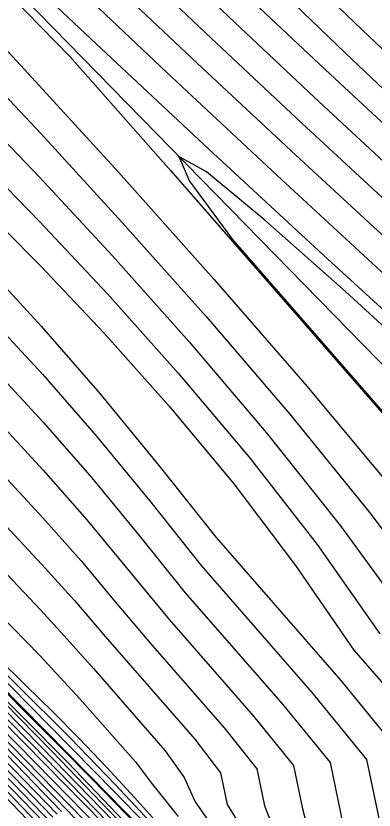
# Model space of a CAD drawing. Extents: x 2356077 to 2359823, y 225951 to 227822.
# Drawn here: x 2357960.47 to 2357969.97, y 226154.63 to 226175.71 of the extents above; entities that cross this region are included whole.
import ezdxf

# ---------------------------------------------------------------- set-up
doc = ezdxf.new("R2010")
doc.units = 0
for name, color, linetype in [('DTM Contours Major', 7, 'Continuous'), ('DTM Contours Minor', 7, 'Continuous'), ('Exist DTM Breakline', 7, 'Continuous'), ('Exist DTM Breakline Underwater', 7, 'Continuous'), ('Exist DTM Drainline', 7, 'Continuous')]:
    doc.layers.add(name, color=color, linetype=linetype)

msp = doc.modelspace()

# ---------------------------------------------------------------- linework, layer by layer
at = {"layer": 'DTM Contours Major'}
for points in [[(2357890.038, 226221.718), (2357910.684, 226201.993), (2357915.699, 226197.414), (2357918.845, 226194.595), (2357921.75, 226192.022), (2357924.427, 226189.669), (2357926.84, 226187.575), (2357931.271, 226183.772), (2357932.672, 226182.467), (2357934.07, 226181.191), (2357935.359, 226180.029), (2357936.58, 226178.922), (2357938.845, 226176.847), (2357941.105, 226174.755), (2357943.249, 226172.75), (2357945.722, 226170.406), (2357948.201, 226168.029), (2357950.088, 226166.2), (2357952.056, 226164.275), (2357954.343, 226162.016), (2357956.722, 226159.641), (2357957.922, 226158.433), (2357959.974, 226156.347), (2357961.675, 226154.6)], [(2357971.267, 226172.765), (2357969.197, 226174.731), (2357967.18, 226176.673), (2357964.346, 226179.428), (2357958.742, 226184.909), (2357957.294, 226186.312), (2357955.75, 226187.793), (2357953.86, 226189.583), (2357951.828, 226191.489), (2357945.328, 226197.555), (2357942.241, 226200.453), (2357938.525, 226203.958), (2357937.564, 226204.857), (2357935.116, 226207.132), (2357932.576, 226209.482), (2357930.011, 226211.867), (2357927.487, 226214.246), (2357925.073, 226216.575), (2357922.834, 226218.813)], [(2357904.086, 226210.5), (2357906.851, 226207.403), (2357909.576, 226204.646), (2357920.404, 226194.302), (2357922.714, 226192.127), (2357924.258, 226190.769), (2357929.762, 226186.045), (2357931.049, 226184.927), (2357932.688, 226183.395), (2357935.595, 226180.756), (2357936.962, 226179.506), (2357939.536, 226177.131), (2357941.901, 226174.924), (2357944, 226172.947), (2357945.921, 226171.121), (2357947.848, 226169.273), (2357950.354, 226166.847), (2357951.952, 226165.287), (2357954.626, 226162.656), (2357956.021, 226161.273), (2357957.43, 226159.868), (2357958.839, 226158.456), (2357960.904, 226156.366), (2357962.907, 226154.316)], [(2357901.277, 226209.449), (2357910.519, 226200.862), (2357914.334, 226197.508), (2357918.08, 226194.199), (2357921.655, 226191.075), (2357925.005, 226188.171), (2357931.254, 226182.809), (2357932.454, 226181.728), (2357933.561, 226180.701), (2357934.761, 226179.631), (2357936.963, 226177.646), (2357938.955, 226175.83), (2357940.799, 226174.132), (2357942.546, 226172.506), (2357944.829, 226170.356), (2357946.952, 226168.331), (2357949.107, 226166.252), (2357951.342, 226164.072), (2357953.063, 226162.375), (2357955.022, 226160.425), (2357957.033, 226158.4), (2357959.065, 226156.329), (2357961.095, 226154.233)], [(2357970.258, 226168.833), (2357967.383, 226171.485), (2357964.473, 226174.208), (2357961.046, 226177.452), (2357955.188, 226183.047), (2357952.881, 226185.241), (2357950.633, 226187.359), (2357948.596, 226189.244), (2357946.922, 226190.743), (2357945.762, 226191.7), (2357945.268, 226191.961), (2357945.551, 226191.409), (2357946.519, 226190.151), (2357948.013, 226188.359), (2357949.876, 226186.204), (2357951.949, 226183.858), (2357954.075, 226181.491), (2357956.132, 226179.234), (2357960.691, 226174.29), (2357963.184, 226171.558), (2357965.716, 226168.727), (2357968.194, 226165.872), (2357970.525, 226163.07)], [(2357940.558, 226176.98), (2357942.559, 226175.159), (2357943.705, 226174.102), (2357944.859, 226173.025), (2357946.026, 226171.925), (2357947.208, 226170.801), (2357948.409, 226169.651), (2357950.683, 226167.451), (2357953.407, 226164.791), (2357955.11, 226163.116), (2357956.844, 226161.399), (2357958.583, 226159.667), (2357960.297, 226157.946), (2357961.961, 226156.262), (2357963.089, 226155.11), (2357964.181, 226153.984)], [(2357945.67, 226176.401), (2357946.733, 226175.298), (2357947.827, 226174.187), (2357948.951, 226173.066), (2357950.106, 226171.933), (2357951.291, 226170.787), (2357952.506, 226169.626), (2357955.494, 226166.804), (2357956.989, 226165.38), (2357958.448, 226163.958), (2357959.846, 226162.547), (2357961.158, 226161.156), (2357962.017, 226160.192), (2357962.831, 226159.238), (2357965.208, 226156.513), (2357965.894, 226155.627), (2357966.069, 226154.779), (2357966.973, 226153.32)], [(2357952.782, 226175.993), (2357953.58, 226175.183), (2357954.376, 226174.386), (2357957.103, 226171.689), (2357958.087, 226170.703), (2357959.086, 226169.681), (2357960.102, 226168.61), (2357961.137, 226167.48), (2357962.693, 226165.69), (2357964.253, 226163.779), (2357965.777, 226161.864), (2357969.083, 226158.074), (2357970.741, 226156.05)]]:
    msp.add_lwpolyline(points, dxfattribs=at)
at = {"layer": 'DTM Contours Minor'}
for points in [[(2357970.72, 226171.378), (2357968.376, 226173.552), (2357966.113, 226175.685), (2357963.228, 226178.44), (2357957.918, 226183.556), (2357956.023, 226185.359), (2357953.958, 226187.299), (2357951.678, 226189.422), (2357943.889, 226196.638), (2357940.24, 226200.032), (2357935.833, 226204.145), (2357932.305, 226207.422), (2357928.674, 226210.775), (2357925.143, 226214.01), (2357921.92, 226216.934), (2357919.209, 226219.351)], [(2357971.594, 226173.489), (2357969.646, 226175.343), (2357967.738, 226177.181), (2357964.924, 226179.919), (2357958.132, 226186.573), (2357956.542, 226188.113), (2357955.704, 226188.917), (2357953.925, 226190.61), (2357952.03, 226192.396), (2357946.021, 226198.037), (2357944.033, 226199.917), (2357940.047, 226203.715), (2357937.991, 226205.659), (2357935.718, 226207.781), (2357933.365, 226209.968), (2357930.998, 226212.184), (2357928.681, 226214.392), (2357926.481, 226216.553), (2357924.463, 226218.633)], [(2357905.797, 226217.743), (2357910.499, 226211.91), (2357919.91, 226200.215), (2357924.076, 226195.051), (2357928.001, 226190.218), (2357929.306, 226188.631), (2357930.071, 226187.714), (2357930.747, 226186.916), (2357931.378, 226186.186), (2357931.983, 226185.505), (2357932.579, 226184.853), (2357933.184, 226184.212), (2357933.817, 226183.562), (2357934.835, 226182.549), (2357935.962, 226181.465), (2357941.017, 226176.743), (2357943.59, 226174.352), (2357946.08, 226172.014), (2357948.596, 226169.628), (2357951.269, 226167.069), (2357953.155, 226165.243), (2357961.916, 226156.546), (2357963.098, 226155.314), (2357964.274, 226154.062)], [(2357971.017, 226172.1), (2357968.802, 226174.159), (2357966.655, 226176.189), (2357964.649, 226178.108), (2357962.162, 226180.51), (2357958.593, 226183.975), (2357956.551, 226185.939), (2357955.822, 226186.633), (2357953.829, 226188.513), (2357951.665, 226190.537), (2357944.633, 226197.073), (2357941.405, 226200.084), (2357937.934, 226203.332), (2357937.038, 226204.167), (2357934.299, 226206.704), (2357928.565, 226211.986), (2357925.728, 226214.612), (2357923.017, 226217.147)], [(2357901.79, 226211.447), (2357916.526, 226197.369), (2357919.802, 226194.36), (2357921.977, 226192.428), (2357924.029, 226190.62), (2357925.968, 226188.919), (2357927.768, 226187.365), (2357931.119, 226184.485), (2357932.678, 226183.027), (2357935.514, 226180.456), (2357936.824, 226179.26), (2357939.267, 226177.011), (2357941.251, 226175.167), (2357943.143, 226173.392), (2357944.944, 226171.689), (2357946.748, 226169.967), (2357949.118, 226167.684), (2357951.407, 226165.454), (2357953.239, 226163.655), (2357955.823, 226161.094), (2357957.144, 226159.775), (2357958.464, 226158.449), (2357960.525, 226156.362), (2357962.759, 226154.073)], [(2357902.592, 226211.153), (2357905.702, 226208.028), (2357918.493, 226195.809), (2357921.254, 226193.248), (2357923.106, 226191.611), (2357924.87, 226190.062), (2357926.547, 226188.609), (2357929.609, 226185.981), (2357931.081, 226184.709), (2357932.684, 226183.211), (2357935.554, 226180.608), (2357936.894, 226179.384), (2357939.401, 226177.071), (2357941.897, 226174.744), (2357944.025, 226172.74), (2357945.885, 226170.971), (2357947.751, 226169.182), (2357950.305, 226166.712), (2357951.986, 226165.071), (2357954.577, 226162.523), (2357957.287, 226159.835), (2357958.645, 226158.477), (2357960.697, 226156.413), (2357962.8, 226154.273)], [(2357970.525, 226170.569), (2357968.049, 226172.859), (2357965.648, 226175.114), (2357962.7, 226177.913), (2357958.282, 226182.135), (2357956.524, 226183.8), (2357953.582, 226186.556), (2357951.018, 226188.937), (2357942.4, 226196.914), (2357938.122, 226200.897), (2357933.205, 226205.487), (2357930.958, 226207.564), (2357928.96, 226209.381), (2357927.338, 226210.805)], [(2357926.92, 226210.207), (2357928.368, 226208.449), (2357930.205, 226206.288), (2357932.292, 226203.868), (2357937.183, 226198.22), (2357938.525, 226196.664), (2357941.194, 226193.553), (2357946.387, 226187.488), (2357948.83, 226184.656), (2357951.115, 226182.042), (2357953.201, 226179.706), (2357953.839, 226179.006), (2357954.456, 226178.339), (2357955.641, 226177.076), (2357956.792, 226175.874), (2357959.589, 226172.998), (2357960.33, 226172.229), (2357961.098, 226171.421), (2357963.031, 226169.341), (2357965.062, 226167.064), (2357967.106, 226164.655), (2357969.076, 226162.177), (2357970.887, 226159.695)], [(2357900.45, 226209.928), (2357909.344, 226201.666), (2357913.355, 226198.148), (2357917.29, 226194.677), (2357921.068, 226191.382), (2357924.626, 226188.301), (2357931.236, 226182.628), (2357932.432, 226181.56), (2357933.47, 226180.594), (2357934.65, 226179.544), (2357936.813, 226177.598), (2357938.828, 226175.764), (2357940.744, 226174.001), (2357942.553, 226172.32), (2357944.125, 226170.842), (2357946.187, 226168.884), (2357948.293, 226166.86), (2357950.556, 226164.661), (2357952.118, 226163.127), (2357953.972, 226161.291), (2357955.884, 226159.376), (2357957.839, 226157.393), (2357959.931, 226155.246), (2357962.023, 226153.074)], [(2357902.123, 226208.952), (2357906.889, 226204.515), (2357911.688, 226200.064), (2357915.309, 226196.872), (2357918.863, 226193.726), (2357922.237, 226190.773), (2357925.383, 226188.042), (2357931.264, 226182.996), (2357932.479, 226181.893), (2357933.652, 226180.808), (2357934.87, 226179.719), (2357937.11, 226177.696), (2357939.081, 226175.896), (2357940.854, 226174.261), (2357942.541, 226172.69), (2357944.842, 226170.524), (2357947.034, 226168.432), (2357949.176, 226166.366), (2357951.352, 226164.242), (2357953.089, 226162.531), (2357955.123, 226160.507), (2357957.209, 226158.408), (2357959.246, 226156.332), (2357961.212, 226154.305)], [(2357902.998, 226208.425), (2357907.939, 226203.82), (2357912.859, 226199.264), (2357919.653, 226193.246), (2357922.823, 226190.466), (2357925.763, 226187.912), (2357931.27, 226183.186), (2357932.51, 226182.053), (2357933.743, 226180.914), (2357934.98, 226179.807), (2357936.148, 226178.753), (2357938.317, 226176.779), (2357940.07, 226175.167), (2357941.731, 226173.627), (2357944.095, 226171.41), (2357946.364, 226169.254), (2357948.557, 226167.145), (2357950.646, 226165.115), (2357952.093, 226163.695), (2357954.16, 226161.65), (2357956.302, 226159.509), (2357958.473, 226157.311), (2357960.379, 226155.358), (2357962.275, 226153.395)], [(2357903.575, 226208.194), (2357908.772, 226203.342), (2357913.923, 226198.567), (2357917.198, 226195.645), (2357920.383, 226192.826), (2357923.379, 226190.19), (2357926.143, 226187.782), (2357931.276, 226183.377), (2357933.847, 226181.007), (2357935.101, 226179.882), (2357936.287, 226178.811), (2357938.488, 226176.803), (2357940.972, 226174.514), (2357943.302, 226172.338), (2357945.647, 226170.118), (2357947.981, 226167.881), (2357949.989, 226165.935), (2357952.082, 226163.887), (2357954.222, 226161.772), (2357956.441, 226159.553), (2357957.564, 226158.421), (2357959.609, 226156.34), (2357961.444, 226154.451)], [(2357927.443, 226208.098), (2357935.933, 226198.22), (2357939.455, 226194.102), (2357944.158, 226188.574), (2357946.395, 226185.956), (2357948.527, 226183.487), (2357950.531, 226181.205), (2357952.385, 226179.149), (2357953.071, 226178.408), (2357953.735, 226177.701), (2357954.383, 226177.022), (2357955.02, 226176.364), (2357955.651, 226175.722), (2357957.038, 226174.334), (2357958.59, 226172.794), (2357959.395, 226171.989), (2357960.227, 226171.146), (2357961.09, 226170.256), (2357962.895, 226168.334), (2357964.772, 226166.233), (2357966.65, 226163.999), (2357968.456, 226161.678), (2357970.121, 226159.316)], [(2357904.147, 226207.919), (2357909.472, 226202.941), (2357914.744, 226198.101), (2357918.051, 226195.109), (2357923.876, 226189.97), (2357926.508, 226187.665), (2357931.266, 226183.581), (2357932.599, 226182.347), (2357933.951, 226181.106), (2357935.225, 226179.96), (2357936.43, 226178.868), (2357938.666, 226176.825), (2357941.039, 226174.633), (2357943.276, 226172.542), (2357945.685, 226170.261), (2357948.091, 226167.955), (2357950.039, 226166.067), (2357952.07, 226164.08), (2357954.282, 226161.894), (2357956.581, 226159.597), (2357957.742, 226158.428), (2357959.791, 226156.343), (2357961.56, 226154.524)], [(2357926.681, 226207.697), (2357932.045, 226201.349), (2357941.808, 226189.781), (2357943.782, 226187.454), (2357945.747, 226185.157), (2357947.674, 226182.935), (2357949.533, 226180.834), (2357951.293, 226178.899), (2357952.065, 226178.074), (2357952.816, 226177.287), (2357953.549, 226176.531), (2357954.272, 226175.8), (2357954.988, 226175.086), (2357955.705, 226174.383), (2357958.323, 226171.853), (2357959.229, 226170.969), (2357960.159, 226170.046), (2357961.116, 226169.073), (2357962.806, 226167.288), (2357964.533, 226165.352), (2357966.243, 226163.291), (2357967.88, 226161.129), (2357969.426, 226158.882), (2357971.541, 226156.457)], [(2357924.301, 226190.928), (2357929.921, 226186.105), (2357931.02, 226185.143), (2357932.687, 226183.584), (2357934.211, 226182.193), (2357935.638, 226180.9), (2357937.03, 226179.626), (2357938.379, 226178.385), (2357940.803, 226176.134), (2357942.971, 226174.102), (2357944.958, 226172.221), (2357946.947, 226170.322), (2357949.428, 226167.931), (2357951.914, 226165.51), (2357953.27, 226164.18), (2357954.68, 226162.789), (2357956.127, 226161.354), (2357957.592, 226159.891), (2357959.06, 226158.417), (2357961.151, 226156.295), (2357963.052, 226154.342)], [(2357925.795, 226189.841), (2357930.083, 226186.161), (2357930.988, 226185.362), (2357932.675, 226183.785), (2357934.255, 226182.327), (2357935.687, 226181.03), (2357937.102, 226179.738), (2357938.483, 226178.468), (2357940.864, 226176.258), (2357942.886, 226174.364), (2357944.948, 226172.414), (2357947.01, 226170.446), (2357949.538, 226168.01), (2357951.872, 226165.739), (2357953.278, 226164.36), (2357954.741, 226162.917), (2357956.244, 226161.424), (2357957.77, 226159.897), (2357959.301, 226158.353), (2357961.415, 226156.195), (2357963.191, 226154.357)], [(2357927.196, 226189.089), (2357928.019, 226188.268), (2357928.566, 226187.854), (2357930.417, 226186.267), (2357930.901, 226185.82), (2357935.886, 226181.159), (2357937.32, 226179.844), (2357938.74, 226178.552), (2357940.971, 226176.502), (2357942.613, 226174.977), (2357943.725, 226173.935), (2357944.838, 226172.885), (2357945.956, 226171.823), (2357948.229, 226169.642), (2357950.599, 226167.343), (2357951.853, 226166.116), (2357953.469, 226164.526), (2357955.173, 226162.84), (2357956.946, 226161.076), (2357958.768, 226159.251), (2357960.619, 226157.385), (2357962.478, 226155.495), (2357964.176, 226153.756)], [(2357927.193, 226188.837), (2357930.248, 226186.216), (2357930.948, 226185.588), (2357934.3, 226182.454), (2357937.193, 226179.82), (2357938.603, 226178.527), (2357940.933, 226176.373), (2357942.792, 226174.637), (2357944.938, 226172.614), (2357947.079, 226170.576), (2357949.226, 226168.51), (2357951.342, 226166.451), (2357953.214, 226164.611), (2357954.705, 226163.129), (2357956.238, 226161.59), (2357957.795, 226160.006), (2357959.362, 226158.389), (2357961.854, 226155.893), (2357967.224, 226150.256)], [(2357927.136, 226187.517), (2357931.219, 226184.012), (2357932.678, 226182.65), (2357934.11, 226181.343), (2357935.429, 226180.152), (2357936.68, 226179.015), (2357938.998, 226176.888), (2357941.164, 226174.881), (2357943.221, 226172.956), (2357944.917, 226171.353), (2357947.465, 226168.918), (2357949.527, 226166.925), (2357951.395, 226165.104), (2357953.203, 226163.326), (2357955.625, 226160.923), (2357956.861, 226159.686), (2357958.099, 226158.44), (2357960.153, 226156.355), (2357961.784, 226154.68), (2357964.225, 226152.148)], [(2357927.443, 226187.448), (2357931.165, 226184.253), (2357932.675, 226182.841), (2357934.126, 226181.522), (2357935.472, 226180.304), (2357936.753, 226179.137), (2357939.133, 226176.949), (2357941.209, 226175.023), (2357943.185, 226173.172), (2357944.932, 226171.52), (2357946.681, 226169.851), (2357949.019, 226167.599), (2357951.402, 226165.278), (2357953.222, 226163.489), (2357955.724, 226161.008), (2357957.001, 226159.731), (2357958.279, 226158.446), (2357960.335, 226156.36), (2357962.672, 226153.959)], [(2357971.869, 226166.401), (2357968.739, 226169.254), (2357965.586, 226172.171), (2357962.592, 226174.969), (2357956.792, 226180.425), (2357956.208, 226180.966), (2357955.731, 226181.402), (2357955.37, 226181.721), (2357955.133, 226181.913), (2357955.029, 226181.969), (2357955.067, 226181.88), (2357955.239, 226181.654), (2357955.535, 226181.303), (2357955.943, 226180.842), (2357956.452, 226180.283), (2357957.378, 226179.292), (2357958.554, 226178.063), (2357959.553, 226177.031), (2357961.904, 226174.621), (2357964.578, 226171.598), (2357975.28, 226159.327)], [(2357970.519, 226169.586), (2357967.889, 226172.012), (2357965.283, 226174.45), (2357962.122, 226177.436)], [(2357941.749, 226176.26), (2357942.387, 226175.628), (2357942.756, 226175.291), (2357949.311, 226169.021), (2357950.688, 226167.699), (2357954.296, 226164.118), (2357955.458, 226162.981), (2357957.588, 226160.938), (2357959.986, 226158.664), (2357960.725, 226157.952), (2357961.443, 226157.246), (2357962.146, 226156.533), (2357962.875, 226155.769), (2357963.615, 226154.966), (2357964.645, 226153.817)], [(2357948.494, 226176.267), (2357949.489, 226175.246), (2357950.492, 226174.235), (2357951.506, 226173.231), (2357952.534, 226172.228), (2357953.579, 226171.22), (2357956.135, 226168.779), (2357957.425, 226167.532), (2357958.705, 226166.264), (2357959.966, 226164.972), (2357961.193, 226163.653), (2357962.348, 226162.339), (2357964.533, 226159.689), (2357966.764, 226157.131), (2357967.828, 226155.816), (2357968.067, 226154.664), (2357968.373, 226153.481)], [(2357951.14, 226176.305), (2357952.016, 226175.411), (2357952.888, 226174.535), (2357953.761, 226173.67), (2357955.701, 226171.776), (2357956.775, 226170.73), (2357957.86, 226169.659), (2357958.956, 226168.554), (2357960.059, 226167.405), (2357961.168, 226166.203), (2357962.598, 226164.567), (2357964.008, 226162.848), (2357965.378, 226161.121), (2357968.311, 226157.758), (2357969.769, 226155.977), (2357970.408, 226152.899)], [(2357957.754, 226176.182), (2357960.436, 226173.325), (2357961.132, 226172.578), (2357963.279, 226170.236), (2357965.509, 226167.733), (2357967.73, 226165.139), (2357969.85, 226162.525), (2357971.779, 226159.964)], [(2357943.261, 226176.061), (2357943.75, 226175.553), (2357944.923, 226174.35), (2357946.139, 226173.126), (2357947.396, 226171.881), (2357948.694, 226170.616), (2357950.033, 226169.329), (2357951.412, 226168.022), (2357953.102, 226166.439), (2357954.811, 226164.845), (2357956.502, 226163.259), (2357958.138, 226161.701), (2357959.681, 226160.189), (2357961.094, 226158.742), (2357961.642, 226158.157), (2357962.164, 226157.584), (2357963.16, 226156.459), (2357963.638, 226155.911), (2357964.064, 226155.353), (2357964.768, 226154.468)], [(2357944.748, 226175.943), (2357945.853, 226174.805), (2357946.998, 226173.648), (2357948.183, 226172.471), (2357949.406, 226171.275), (2357950.668, 226170.06), (2357951.967, 226168.825), (2357955.166, 226165.819), (2357956.76, 226164.312), (2357958.306, 226162.821), (2357959.771, 226161.361), (2357961.121, 226159.947), (2357961.828, 226159.167), (2357962.521, 226158.393), (2357964.425, 226156.21), (2357964.933, 226155.499), (2357965.223, 226154.856), (2357966.032, 226153.683)], [(2357947.612, 226175.787), (2357948.657, 226174.72), (2357949.721, 226173.653), (2357950.806, 226172.584), (2357951.913, 226171.509), (2357953.044, 226170.425), (2357955.816, 226167.794), (2357957.209, 226166.457), (2357958.58, 226165.11), (2357959.912, 226163.755), (2357961.184, 226162.394), (2357962.193, 226161.251), (2357963.147, 226160.107), (2357964.098, 226158.987), (2357965.987, 226156.82), (2357966.86, 226155.727), (2357967.063, 226154.745), (2357967.437, 226153.778)], [(2357950.323, 226175.767), (2357951.262, 226174.815), (2357952.205, 226173.876), (2357953.154, 226172.944), (2357954.114, 226172.012), (2357956.455, 226169.757), (2357957.641, 226168.6), (2357958.83, 226167.413), (2357960.013, 226166.191), (2357961.186, 226164.925), (2357962.481, 226163.447), (2357963.738, 226161.92), (2357964.959, 226160.401), (2357967.538, 226157.444), (2357968.798, 226155.899), (2357969.361, 226153.185)], [(2357971.661, 226166.15), (2357969.204, 226168.398), (2357967.072, 226170.291), (2357965.518, 226171.57), (2357964.792, 226171.976), (2357965.073, 226171.324), (2357966.213, 226169.775), (2357976.036, 226158.508)]]:
    msp.add_lwpolyline(points, dxfattribs=at)
at = {"layer": 'Exist DTM Breakline'}
for points in [[(2357739.379, 226441.004), (2357819.613, 226359.102), (2357890.87, 226277.588), (2357993.999, 226180.096), (2358102.764, 226183.23), (2358191.473, 226205.9), (2358275.273, 226131.78), (2358421.38, 226152.319), (2358505.025, 226137.402), (2358547.118, 226053.573)], [(2357719.555, 226395.117), (2357791.559, 226318.918), (2357850.785, 226251.619), (2357976.144, 226133.407), (2357988.46, 226117.463)]]:
    msp.add_spline(points, degree=3, dxfattribs=at)
at = {"layer": 'Exist DTM Breakline Underwater'}
for points in [[(2357739.428, 226434.309), (2357811.723, 226357.465), (2357885.724, 226276.345), (2357991.789, 226172.502), (2358103.028, 226173.66), (2358191.056, 226197.408), (2358272.648, 226122.63), (2358421.22, 226141.688), (2358498.765, 226117.394), (2358527.12, 226046.782)], [(2357722.365, 226399.093), (2357796.501, 226325.142), (2357855.427, 226255.408), (2357974.836, 226142.381), (2357994.862, 226118.943)]]:
    msp.add_spline(points, degree=3, dxfattribs=at)
at = {"layer": 'Exist DTM Drainline'}
msp.add_line((2357874.586, 226264.309), (2357980.851, 226155.539), dxfattribs=at)

doc.saveas('drawing.dxf')
